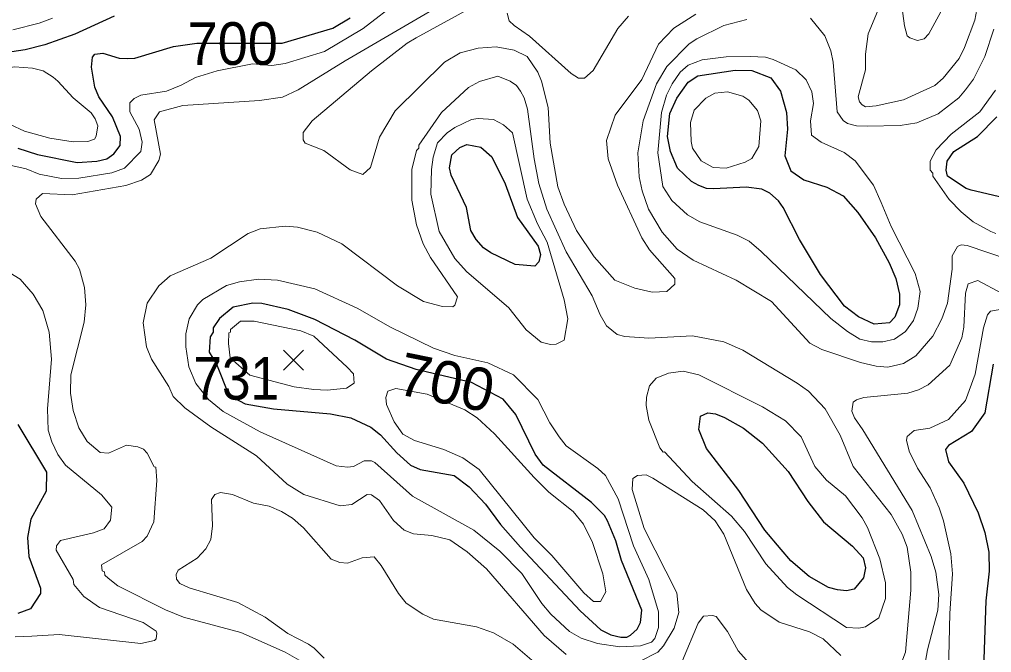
# Model space of a CAD drawing. Extents: x 423 to 448.8, y 7456.3 to 7484.
# Drawn here: x 430.554 to 432.377, y 7460.081 to 7461.268 of the extents above; entities that cross this region are included whole.
import ezdxf
from ezdxf.enums import TextEntityAlignment as Align

# ---------------------------------------------------------------- set-up
doc = ezdxf.new("R2010")
doc.units = 0
doc.header["$LTSCALE"] = 0.032
for name, color, linetype, lineweight in [('1', 7, 'Continuous', 25), ('2', 7, 'Continuous', 13), ('21', 7, 'Continuous', 25)]:
    doc.layers.add(name, color=color, linetype=linetype, lineweight=lineweight)
doc.layers.add('61', color=7, linetype='Continuous')

msp = doc.modelspace()

# ---------------------------------------------------------------- linework, layer by layer
at = {"layer": '1'}
for points in [[(430.7316, 7461.2748), (430.6573, 7461.2407), (430.6016, 7461.2206), (430.5645, 7461.2113), (430.4717, 7461.1974)], [(430.5506, 7461.0273), (430.5877, 7461.0149), (430.6619, 7461.0002), (430.6991, 7461.0025), (430.7176, 7461.0071), (430.7308, 7461.0164), (430.7424, 7461.0319), (430.7431, 7461.0489), (430.7284, 7461.0861), (430.7029, 7461.1232), (430.6952, 7461.1417), (430.689, 7461.1789), (430.6905, 7461.1974), (430.6952, 7461.2036), (430.7099, 7461.2051), (430.7408, 7461.1959), (430.7563, 7461.1951), (430.7702, 7461.1959), (430.8429, 7461.2175), (430.8863, 7461.2237), (431.0463, 7461.224), (431.1415, 7461.2523), (431.174, 7461.2717)], [(432.4533, 7460.9213), (432.3388, 7460.9483), (432.3295, 7460.9515), (432.2947, 7460.9747), (432.2916, 7460.9855), (432.2939, 7461.0025), (432.3063, 7461.0211), (432.3504, 7461.0489), (432.3868, 7461.086)], [(432.3798, 7460.622), (432.3643, 7460.5307), (432.3395, 7460.4959), (432.2962, 7460.4696), (432.2908, 7460.4619), (432.2963, 7460.4386), (432.3249, 7460.3992), (432.3519, 7460.3435), (432.3643, 7460.3064), (432.3721, 7460.2693), (432.3728, 7460.2337), (432.3666, 7460.178), (432.3605, 7460.014)], [(430.5506, 7460.5091), (430.6047, 7460.4193), (430.6039, 7460.3838), (430.5753, 7460.3312), (430.5691, 7460.2971), (430.5714, 7460.2615), (430.5931, 7460.202), (430.5931, 7460.1919), (430.5745, 7460.1633), (430.5506, 7460.1548)]]:
    msp.add_lwpolyline(points, dxfattribs=at)
for points in [[(432.0561, 7460.7902), (432.017, 7460.8556), (431.9861, 7460.9159), (431.9776, 7460.9282), (431.9613, 7460.9429), (431.9459, 7460.9499), (431.9165, 7460.9538), (431.8562, 7460.9507), (431.8422, 7460.9515), (431.8283, 7460.9569), (431.8144, 7460.9646), (431.7881, 7460.9893), (431.7749, 7461.0211), (431.7695, 7461.0489), (431.7734, 7461.0922), (431.7865, 7461.1208), (431.8082, 7461.151), (431.826, 7461.1626), (431.8964, 7461.1734), (431.9273, 7461.1727), (431.9629, 7461.1587), (431.9814, 7461.134), (431.9923, 7461.0938), (431.9946, 7461.0629), (431.9892, 7461.0126), (432.0008, 7460.9847), (432.0248, 7460.9677), (432.0681, 7460.9538), (432.099, 7460.9375), (432.1261, 7460.9066), (432.1594, 7460.8587), (432.1849, 7460.8123), (432.1973, 7460.7829), (432.2042, 7460.7535), (432.2042, 7460.7333), (432.1957, 7460.7102), (432.1856, 7460.6993), (432.157, 7460.697), (432.1276, 7460.7109), (432.1013, 7460.731)], [(431.4106, 7460.8556), (431.4006, 7460.8726), (431.3921, 7460.9159), (431.3634, 7460.9762), (431.3604, 7460.9901), (431.365, 7461.0148), (431.3797, 7461.028), (431.3928, 7461.0342), (431.4191, 7461.0288), (431.44, 7461.011), (431.4648, 7460.96), (431.488, 7460.8973), (431.5267, 7460.8432), (431.5313, 7460.8277), (431.5282, 7460.8138), (431.5205, 7460.8061), (431.4834, 7460.8091), (431.4377, 7460.8308), (431.4238, 7460.8401)], [(431.1369, 7460.5291), (431.1755, 7460.5214), (431.2127, 7460.5036), (431.2312, 7460.4897), (431.2614, 7460.4557), (431.2869, 7460.4324), (431.3055, 7460.4247), (431.3689, 7460.4131), (431.3975, 7460.3922), (431.4276, 7460.3597), (431.4563, 7460.3211), (431.4934, 7460.2786), (431.6056, 7460.1594), (431.6442, 7460.1238), (431.6628, 7460.1146), (431.6814, 7460.1099), (431.6929, 7460.1099), (431.6999, 7460.1138), (431.7123, 7460.1254), (431.7185, 7460.1377), (431.7208, 7460.161), (431.6829, 7460.2538), (431.6721, 7460.2909), (431.6566, 7460.3281), (431.6512, 7460.3381), (431.6264, 7460.3628), (431.536, 7460.4325), (431.5212, 7460.4534), (431.4849, 7460.5276), (431.4609, 7460.5562), (431.4019, 7460.5876), (431.2981, 7460.612), (431.242, 7460.6313), (431.1825, 7460.6668), (431.1075, 7460.7055), (431.058, 7460.7248), (431.0085, 7460.7357), (430.9914, 7460.7364), (430.9543, 7460.7287), (430.9288, 7460.7078), (430.9171, 7460.69), (430.9171, 7460.6823), (430.9117, 7460.673), (430.9095, 7460.6444), (430.9233, 7460.622), (430.9466, 7460.5636), (430.9771, 7460.5475), (431.0301, 7460.5384)], [(431.9822, 7460.2746), (431.952, 7460.311), (431.9033, 7460.3853), (431.8422, 7460.4642), (431.8283, 7460.4998), (431.8314, 7460.5245), (431.8446, 7460.5307), (431.8593, 7460.5292), (431.8763, 7460.5222), (431.9119, 7460.5021), (431.9474, 7460.4742), (431.9954, 7460.4209), (432.0325, 7460.3644), (432.0619, 7460.3265), (432.116, 7460.2808), (432.1361, 7460.2592), (432.1408, 7460.2399), (432.1369, 7460.2213), (432.1191, 7460.2004), (432.1052, 7460.1973), (432.0882, 7460.1989), (432.0712, 7460.2035), (432.0348, 7460.2236), (432.0008, 7460.253)]]:
    msp.add_lwpolyline(points, close=True, dxfattribs=at)
at = {"layer": '2'}
for points in [[(432.3906, 7461.4852), (432.3728, 7461.4434), (432.3605, 7461.3923), (432.3535, 7461.3521), (432.3496, 7461.2872), (432.3457, 7461.267), (432.3264, 7461.216), (432.3164, 7461.1951), (432.2862, 7461.158), (432.2707, 7461.1448), (432.212, 7461.1177), (432.1609, 7461.1062), (432.1408, 7461.1046), (432.1346, 7461.1085), (432.1292, 7461.1139), (432.1269, 7461.1232), (432.1408, 7461.1742), (432.1408, 7461.2036), (432.1454, 7461.2415), (432.1694, 7461.298), (432.1826, 7461.3382), (432.1864, 7461.3799), (432.1826, 7461.3923), (432.1733, 7461.397)], [(431.2668, 7461.3041), (431.1987, 7461.2515), (431.126, 7461.2083), (431.0518, 7461.1858), (431.027, 7461.182), (430.991, 7461.1851), (430.9245, 7461.1721), (430.8838, 7461.1596), (430.8573, 7461.1453), (430.8298, 7461.134), (430.7811, 7461.1263), (430.7687, 7461.12), (430.7609, 7461.1123), (430.7609, 7461.0953), (430.778, 7461.0629), (430.7841, 7461.0381), (430.7811, 7461.0211), (430.7509, 7460.9893), (430.7269, 7460.9808), (430.665, 7460.9708), (430.6325, 7460.97), (430.5908, 7460.9785), (430.566, 7460.9886), (430.4794, 7461.0079)], [(431.109, 7460.0496), (431.0518, 7460.0821), (430.969, 7460.1192), (430.8615, 7460.1478), (430.8275, 7460.1617), (430.7385, 7460.2066), (430.7199, 7460.2205), (430.7137, 7460.2267), (430.713, 7460.2329), (430.7091, 7460.2344), (430.7075, 7460.246), (430.7841, 7460.2893), (430.7934, 7460.2994), (430.8058, 7460.3265), (430.8112, 7460.4039), (430.8096, 7460.4286), (430.8066, 7460.4294), (430.7934, 7460.4549), (430.7865, 7460.4626), (430.7756, 7460.4673), (430.7548, 7460.4704), (430.7207, 7460.4549), (430.7053, 7460.4565), (430.6805, 7460.4773), (430.665, 7460.5029), (430.6542, 7460.5354), (430.6496, 7460.5678), (430.6503, 7460.6019), (430.6751, 7460.7009), (430.6782, 7460.7334), (430.6759, 7460.7658), (430.6665, 7460.7999), (430.658, 7460.8153), (430.5938, 7460.8989), (430.5838, 7460.9228), (430.5853, 7460.9314), (430.597, 7460.9422), (430.6527, 7460.9398), (430.7532, 7460.9569), (430.7826, 7460.9669), (430.7996, 7460.9777), (430.8151, 7461.004), (430.8182, 7461.0156), (430.8066, 7461.0799), (430.8166, 7461.0953), (430.86, 7461.1069), (431.0038, 7461.1162), (431.0471, 7461.1224), (431.0765, 7461.1363), (431.1647, 7461.1905), (431.3673, 7461.3096)], [(431.8221, 7461.2786), (431.7811, 7461.2523), (431.7525, 7461.2222), (431.7208, 7461.1557), (431.6713, 7461.0891), (431.6551, 7461.0412), (431.6582, 7461.0072), (431.6752, 7460.9577), (431.7208, 7460.8587), (431.7355, 7460.8362), (431.7827, 7460.7829), (431.7827, 7460.772), (431.7679, 7460.7581), (431.7402, 7460.7573), (431.7077, 7460.7643), (431.6705, 7460.7798), (431.6318, 7460.8231), (431.5986, 7460.8726), (431.5754, 7460.9221), (431.5638, 7460.9546), (431.5491, 7461.0366), (431.5452, 7461.1031), (431.5328, 7461.1526), (431.5259, 7461.1696), (431.5058, 7461.199), (431.4818, 7461.2105), (431.4478, 7461.2168), (431.4138, 7461.2144), (431.3805, 7461.2059), (431.3511, 7461.1881), (431.2583, 7461.0969), (431.2289, 7461.0474), (431.2119, 7460.9909), (431.1979, 7460.9778), (431.174, 7460.9862), (431.1245, 7461.0226), (431.0897, 7461.0365), (431.0858, 7461.0427), (431.0858, 7461.0566), (431.1028, 7461.0783), (431.2142, 7461.1719), (431.2807, 7461.2237), (431.2977, 7461.2338), (431.4292, 7461.3065)], [(431.4686, 7461.2802), (431.4725, 7461.2655), (431.4818, 7461.257), (431.5104, 7461.2369), (431.5885, 7461.1672), (431.6025, 7461.158), (431.6133, 7461.158), (431.6295, 7461.1726), (431.6759, 7461.2516), (431.696, 7461.2747)], [(432.2089, 7461.2933), (432.2135, 7461.2562), (432.2189, 7461.2376), (432.2235, 7461.2338), (432.2383, 7461.2291), (432.2506, 7461.2322), (432.2591, 7461.2415), (432.2816, 7461.2825)], [(430.5413, 7461.2492), (430.5908, 7461.2616), (430.6155, 7461.2709)], [(432.4842, 7460.7929), (432.3311, 7460.8447), (432.3202, 7460.8455), (432.3133, 7460.8424), (432.3032, 7460.8254), (432.3032, 7460.7999), (432.2947, 7460.7365), (432.2839, 7460.7071), (432.2668, 7460.6746), (432.2352, 7460.6374), (432.212, 7460.6235), (432.1826, 7460.6165), (432.1609, 7460.6181), (432.1315, 7460.6251), (432.0588, 7460.6498), (432.0364, 7460.6614), (431.9644, 7460.7395), (431.8979, 7460.7797), (431.8175, 7460.8169), (431.7873, 7460.8378), (431.7595, 7460.8695), (431.7339, 7460.9128), (431.7216, 7460.9468), (431.7161, 7460.9731), (431.7138, 7461.018), (431.7239, 7461.0783), (431.7486, 7461.1479), (431.768, 7461.1804), (431.8098, 7461.2229), (431.8244, 7461.2322), (431.8747, 7461.257), (431.918, 7461.2686)], [(432.0372, 7461.2709), (432.0642, 7461.2376), (432.0758, 7461.2098), (432.0797, 7461.1882), (432.0874, 7461.0953), (432.099, 7461.0791), (432.1068, 7461.0736), (432.1238, 7461.069), (432.1439, 7461.0682), (432.2058, 7461.0698), (432.2367, 7461.0744), (432.2769, 7461.0914), (432.3156, 7461.1216), (432.3279, 7461.1363), (432.3434, 7461.1564), (432.3643, 7461.199), (432.3813, 7461.25)], [(430.8336, 7460.5802), (430.8011, 7460.6313), (430.7919, 7460.6545), (430.7857, 7460.6993), (430.7934, 7460.7365), (430.8151, 7460.7689), (430.8367, 7460.7875), (430.9125, 7460.8207), (430.9829, 7460.8671), (431.0054, 7460.8757), (431.0518, 7460.8811), (431.075, 7460.8788), (431.1121, 7460.8695), (431.1585, 7460.8478), (431.2629, 7460.7689), (431.3117, 7460.7395), (431.3472, 7460.7303), (431.3665, 7460.7295), (431.3704, 7460.7326), (431.3751, 7460.748), (431.3248, 7460.8223), (431.3108, 7460.8478), (431.2985, 7460.8834), (431.29, 7460.9298), (431.29, 7460.9871), (431.2985, 7461.0226), (431.3031, 7461.0272), (431.3031, 7461.0327), (431.3456, 7461.0938), (431.3959, 7461.141), (431.4168, 7461.1518), (431.4509, 7461.1618), (431.4741, 7461.1525), (431.4857, 7461.1448), (431.4934, 7461.134), (431.5004, 7461.1216), (431.5066, 7461.1), (431.5189, 7461.0072), (431.5282, 7460.9608), (431.5429, 7460.9128), (431.5793, 7460.8324), (431.628, 7460.7504), (431.6427, 7460.7148), (431.655, 7460.6939), (431.6751, 7460.6777), (431.6891, 7460.6738), (431.734, 7460.6707), (431.816, 7460.6753), (431.8747, 7460.6637), (431.9103, 7460.6482), (432.0124, 7460.5864), (432.034, 7460.5717), (432.065, 7460.5384), (432.0928, 7460.4889), (432.1176, 7460.4302), (432.1888, 7460.3404), (432.2096, 7460.3033), (432.2189, 7460.2786), (432.2259, 7460.2322), (432.2259, 7460.1981), (432.2158, 7460.0821), (432.205, 7460.0542)], [(432.3844, 7461.1356), (432.355, 7461.0953), (432.3016, 7461.0536), (432.273, 7461.0242), (432.2622, 7461.0025), (432.2622, 7460.9855), (432.2669, 7460.9801), (432.2669, 7460.9746), (432.2978, 7460.9306), (432.3202, 7460.9074), (432.3427, 7460.8888), (432.3759, 7460.871), (432.3852, 7460.8671)], [(430.5157, 7460.8053), (430.5552, 7460.7813), (430.5792, 7460.7535), (430.5977, 7460.7225), (430.6093, 7460.6823), (430.614, 7460.6313), (430.6063, 7460.5384), (430.6078, 7460.4982), (430.6147, 7460.4766), (430.6256, 7460.4526), (430.6402, 7460.4324), (430.7076, 7460.3768), (430.7269, 7460.3536), (430.7246, 7460.3296), (430.7129, 7460.3133), (430.6929, 7460.3056), (430.631, 7460.2917), (430.6232, 7460.2817), (430.6225, 7460.2731), (430.6542, 7460.2182), (430.6557, 7460.2089), (430.6743, 7460.1865), (430.7037, 7460.1656), (430.7857, 7460.1378), (430.8104, 7460.1215), (430.8112, 7460.1177), (430.8104, 7460.1068), (430.8073, 7460.1038), (430.7811, 7460.0983), (430.6279, 7460.1153), (430.5769, 7460.1122), (430.5459, 7460.1107)], [(432.2359, 7459.99), (432.2444, 7460.0156), (432.2568, 7460.0867), (432.2761, 7460.161), (432.2784, 7460.1904), (432.2723, 7460.2322), (432.2638, 7460.2615), (432.2282, 7460.3474), (432.1354, 7460.499), (432.1199, 7460.5214), (432.1152, 7460.5338), (432.1176, 7460.5508), (432.1237, 7460.5554), (432.1377, 7460.5593), (432.2197, 7460.5678), (432.2398, 7460.574), (432.2583, 7460.5833), (432.2985, 7460.6204), (432.321, 7460.6715), (432.3249, 7460.6916), (432.328, 7460.755), (432.3334, 7460.7728), (432.3512, 7460.779), (432.396, 7460.755)], [(432.393, 7460.7248), (432.3751, 7460.7217), (432.3697, 7460.7148), (432.362, 7460.69), (432.3465, 7460.6034), (432.3279, 7460.5539), (432.2962, 7460.5183), (432.2615, 7460.5021), (432.2321, 7460.4974), (432.2189, 7460.4866), (432.2173, 7460.4797), (432.2228, 7460.4588), (432.2383, 7460.4271)], [(431.2289, 7460.3667), (431.2142, 7460.3768), (431.2057, 7460.3776), (431.177, 7460.359), (431.1554, 7460.3567), (431.0874, 7460.3776), (431.0556, 7460.3969), (430.9984, 7460.4502), (430.9125, 7460.5044), (430.8638, 7460.54), (430.8421, 7460.5616), (430.8336, 7460.5802)], [(432.2383, 7460.4271), (432.2622, 7460.3899), (432.2785, 7460.3528), (432.287, 7460.3281), (432.3009, 7460.2662), (432.304, 7460.2291), (432.2986, 7460.1548), (432.2955, 7460.0187)], [(432.0944, 7460.0759), (432.0611, 7460.1068), (432.0356, 7460.12), (431.9784, 7460.1385), (431.9443, 7460.1617), (431.9335, 7460.1733), (431.9172, 7460.1997), (431.8747, 7460.3033), (431.8585, 7460.3281), (431.836, 7460.3489), (431.7417, 7460.4085), (431.7293, 7460.4147), (431.713, 7460.4131), (431.7045, 7460.4077), (431.703, 7460.3868), (431.7254, 7460.3141), (431.7865, 7460.1934), (431.7904, 7460.1563), (431.7819, 7460.127), (431.7618, 7460.0937), (431.7509, 7460.0821), (431.7169, 7460.0643)], [(431.1252, 7460.0705), (431.1067, 7460.0898), (431.0958, 7460.0968), (431.0572, 7460.1169), (431.0146, 7460.1478), (430.9636, 7460.1749), (430.8723, 7460.2027), (430.8545, 7460.2105), (430.8483, 7460.219), (430.8476, 7460.2275), (430.8514, 7460.236), (430.887, 7460.2584), (430.9032, 7460.2755), (430.9125, 7460.2932), (430.9156, 7460.3188), (430.9141, 7460.3683), (430.9203, 7460.3775), (430.9311, 7460.3814), (430.9535, 7460.3776), (430.993, 7460.3613), (431.0224, 7460.3559), (431.0455, 7460.3458), (431.0656, 7460.3334), (431.0866, 7460.3149), (431.1384, 7460.2561), (431.1546, 7460.2499), (431.1693, 7460.2492), (431.1964, 7460.2592), (431.2188, 7460.2607), (431.232, 7460.2445), (431.2645, 7460.1919), (431.2791, 7460.1741), (431.3101, 7460.1533), (431.3302, 7460.144), (431.4107, 7460.1293), (431.4431, 7460.1184), (431.4795, 7460.0968), (431.5235, 7460.0596)], [(431.5793, 7460.0774), (431.5382, 7460.113), (431.43, 7460.2383), (431.3936, 7460.27), (431.3612, 7460.2924), (431.3271, 7460.301), (431.2931, 7460.3041), (431.2753, 7460.311), (431.2552, 7460.3288), (431.2289, 7460.3667)], [(431.7974, 7460.0666), (431.8268, 7460.1362), (431.8368, 7460.1494), (431.8538, 7460.1509), (431.8608, 7460.1486), (431.8817, 7460.1208), (431.9018, 7460.0844), (431.9466, 7460.0341)]]:
    msp.add_lwpolyline(points, dxfattribs=at)
for points in [[(431.9447, 7460.8331), (431.9227, 7460.8524), (431.9002, 7460.864), (431.8299, 7460.8888), (431.8067, 7460.9019), (431.7772, 7460.929), (431.7603, 7460.9553), (431.751, 7461.018), (431.7579, 7461.0938), (431.7672, 7461.1263), (431.778, 7461.1479), (431.7927, 7461.1695), (431.8082, 7461.1827), (431.8345, 7461.1928), (431.8794, 7461.1982), (431.9242, 7461.199), (431.9528, 7461.1974), (431.9675, 7461.1935), (432.0101, 7461.1742), (432.0294, 7461.1549), (432.0402, 7461.1325), (432.0433, 7461.1108), (432.0372, 7461.0783), (432.0395, 7461.0512), (432.0573, 7461.0381), (432.1006, 7461.0187), (432.1214, 7461.0033), (432.1555, 7460.9577), (432.1702, 7460.9252), (432.1888, 7460.8803), (432.2336, 7460.7921), (432.2429, 7460.7581), (432.239, 7460.7271), (432.2305, 7460.704), (432.2158, 7460.6831), (432.1949, 7460.6691), (432.1733, 7460.6637), (432.1516, 7460.6637), (432.13, 7460.6691), (432.1068, 7460.683), (432.0758, 7460.7078)], [(430.6171, 7461.1603), (430.5985, 7461.1719), (430.5784, 7461.1773), (430.5444, 7461.1796), (430.5011, 7461.1727), (430.3773, 7461.1348), (430.3564, 7461.1193), (430.3572, 7461.1038), (430.3789, 7461.0938), (430.45, 7461.0907), (430.5026, 7461.0822), (430.5366, 7461.0713), (430.5629, 7461.059), (430.6109, 7461.0458), (430.6542, 7461.0388), (430.6821, 7461.0396), (430.6944, 7461.0442), (430.6975, 7461.0497), (430.7006, 7461.069), (430.6959, 7461.0822), (430.6882, 7461.093), (430.6542, 7461.1216), (430.6256, 7461.1526)], [(431.8322, 7461.0033), (431.8159, 7461.0273), (431.8136, 7461.0396), (431.8121, 7461.0752), (431.819, 7461.0984), (431.8414, 7461.1208), (431.8577, 7461.1301), (431.8817, 7461.1325), (431.9103, 7461.1247), (431.9219, 7461.117), (431.9382, 7461.0976), (431.9443, 7461.0783), (431.9404, 7461.0304), (431.9273, 7461.0079), (431.915, 7461.0009), (431.8794, 7460.9893), (431.8546, 7460.9909)], [(431.4717, 7460.7279), (431.3921, 7460.796), (431.3704, 7460.8199), (431.341, 7460.871), (431.3256, 7460.9406), (431.3263, 7460.9871), (431.3294, 7461.0103), (431.3379, 7461.0373), (431.3557, 7461.0559), (431.3704, 7461.0659), (431.4014, 7461.0806), (431.4138, 7461.0829), (431.4431, 7461.0806), (431.4617, 7461.0705), (431.4787, 7461.0559), (431.5058, 7460.9314), (431.5251, 7460.885), (431.5437, 7460.8509), (431.5754, 7460.7426), (431.5824, 7460.7071), (431.5754, 7460.6668), (431.5607, 7460.6598), (431.5499, 7460.6591), (431.5321, 7460.663), (431.5042, 7460.6861)], [(431.2497, 7460.6915), (431.1871, 7460.7271), (431.1075, 7460.7635), (431.0378, 7460.7798), (431.0023, 7460.7813), (430.9667, 7460.7767), (430.9419, 7460.7697), (430.8978, 7460.7434), (430.8878, 7460.7333), (430.8723, 7460.7071), (430.8661, 7460.6792), (430.8661, 7460.6545), (430.8715, 7460.6173), (430.8847, 7460.5856), (430.908, 7460.5557), (430.9357, 7460.5332), (431.0054, 7460.4951), (431.1477, 7460.4317), (431.1693, 7460.4286), (431.1802, 7460.4302), (431.2002, 7460.441), (431.2142, 7460.441), (431.2204, 7460.4379), (431.2907, 7460.3744), (431.406, 7460.311), (431.4547, 7460.2716), (431.4957, 7460.2298), (431.5336, 7460.1734), (431.5506, 7460.1533), (431.5855, 7460.1207), (431.6071, 7460.1084), (431.6381, 7460.0983), (431.6798, 7460.0921), (431.7185, 7460.0937), (431.7394, 7460.1007), (431.7455, 7460.1076), (431.7525, 7460.1285), (431.7525, 7460.1579), (431.734, 7460.2182), (431.7053, 7460.2817), (431.6767, 7460.3698), (431.6527, 7460.4131), (431.6388, 7460.4263), (431.5792, 7460.4688), (431.5661, 7460.4858), (431.5483, 7460.5121), (431.5259, 7460.5555), (431.4802, 7460.6019), (431.4323, 7460.6243), (431.3704, 7460.6382), (431.3302, 7460.6521)], [(430.9457, 7460.6607), (430.9466, 7460.6807), (430.9497, 7460.6823), (430.9497, 7460.6869), (430.9686, 7460.7029), (430.9937, 7460.7024), (431.0812, 7460.6846), (431.1059, 7460.6746), (431.1685, 7460.6165), (431.1801, 7460.6042), (431.1817, 7460.5864), (431.167, 7460.5771), (431.1307, 7460.5732), (431.1059, 7460.5748), (431.0688, 7460.5794), (430.9858, 7460.6016), (430.949, 7460.6338)], [(431.7633, 7460.4579), (431.761, 7460.4572), (431.7548, 7460.4649), (431.734, 7460.5168), (431.7293, 7460.5446), (431.7301, 7460.5601), (431.7355, 7460.5817), (431.7478, 7460.5957), (431.7711, 7460.605), (431.7989, 7460.6088), (431.8283, 7460.6019), (431.9474, 7460.5423), (431.9908, 7460.516), (432.0201, 7460.4858), (432.0456, 7460.4302), (432.0673, 7460.4046), (432.1029, 7460.3752), (432.1346, 7460.3342), (432.1446, 7460.3157), (432.1678, 7460.2569), (432.1779, 7460.212), (432.1779, 7460.1827), (432.1655, 7460.1463), (432.1408, 7460.1293), (432.1284, 7460.1269), (432.1052, 7460.1285), (432.0116, 7460.1896), (431.9946, 7460.2035), (431.9536, 7460.2476), (431.9134, 7460.308), (431.8894, 7460.3373), (431.8152, 7460.4023)], [(431.3499, 7460.4618), (431.2946, 7460.4789), (431.2729, 7460.4905), (431.2567, 7460.5137), (431.242, 7460.5462), (431.2412, 7460.5598), (431.2449, 7460.5711), (431.2596, 7460.5767), (431.3187, 7460.5658), (431.389, 7460.5361), (431.4122, 7460.5214), (431.4446, 7460.4912), (431.5189, 7460.4093), (431.5468, 7460.3822), (431.5924, 7460.3458), (431.6117, 7460.3219), (431.6288, 7460.2878), (431.6481, 7460.2291), (431.6535, 7460.195), (431.6434, 7460.1772), (431.6303, 7460.1772), (431.6125, 7460.1934), (431.5522, 7460.2631), (431.5189, 7460.2963), (431.4161, 7460.4247), (431.3851, 7460.4464)]]:
    msp.add_lwpolyline(points, close=True, dxfattribs=at)
at = {"layer": '21'}
for p, q in [((431.0489, 7460.6483), (431.0864, 7460.6108)), ((431.0864, 7460.6483), (431.0489, 7460.6108))]:
    msp.add_line(p, q, dxfattribs=at)

# ---------------------------------------------------------------- texts
at = {"layer": '61'}
for s, width, p in [('700', 0.95, (430.9538, 7461.1832)), ('731', 0.9, (430.9604, 7460.5555))]:
    msp.add_text(s, height=0.08, dxfattribs=dict(at, width=width)).set_placement(p, align=Align.CENTER)
msp.add_text('700', height=0.08, rotation=348.465, dxfattribs=at).set_placement((431.3467, 7460.5487), align=Align.CENTER)

doc.saveas('drawing.dxf')
